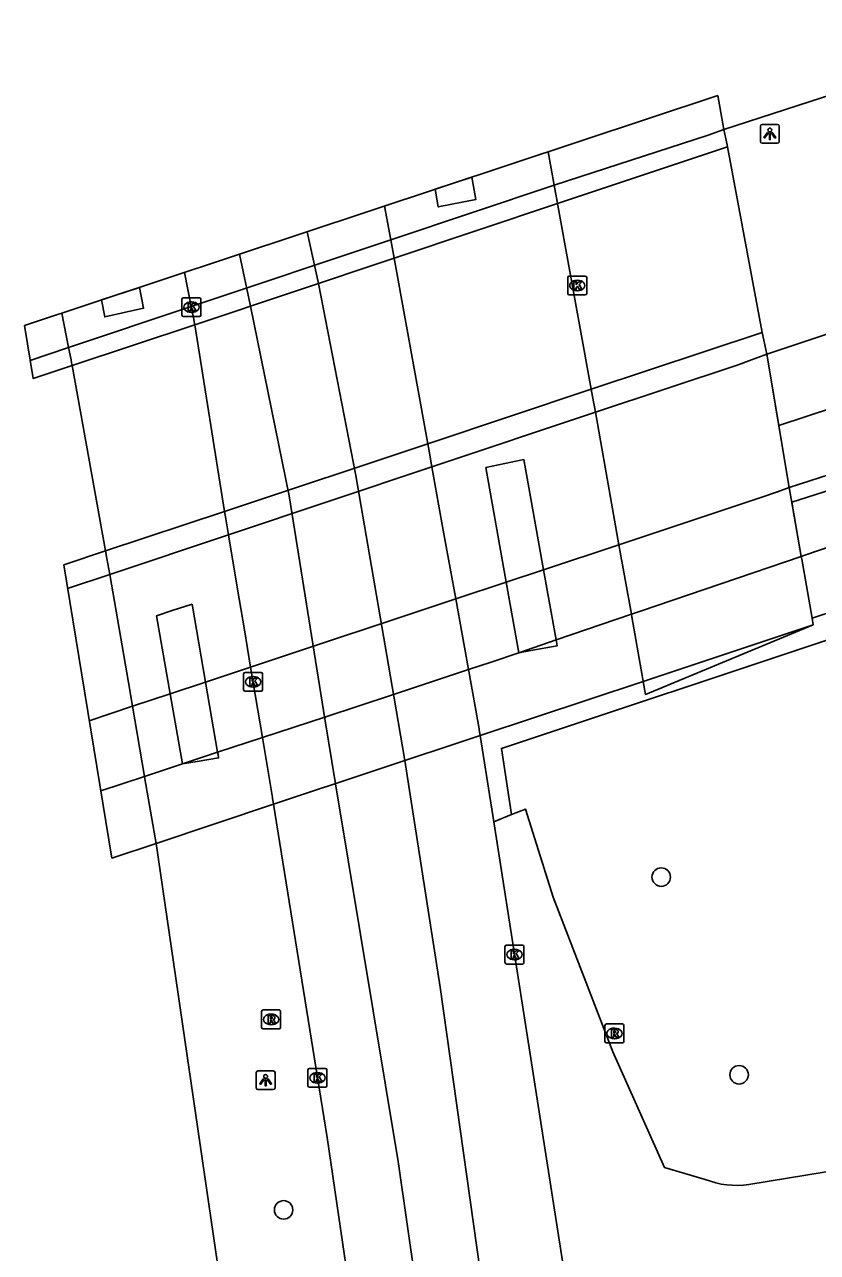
# Model space of a CAD drawing. Extents: x 162082 to 163393, y 388091 to 388632.
# Drawn here: x 162082.4 to 162124.3, y 388429.5 to 388494.5 of the extents above; entities that cross this region are included whole.
import ezdxf

# ---------------------------------------------------------------- set-up
doc = ezdxf.new("R2010")
doc.units = 0
for name, color, linetype in [('IMGEO_Berm_groen', 7, 'Continuous'), ('IMGEO_Boom', 7, 'Continuous'), ('IMGEO_Dek', 7, 'Continuous'), ('IMGEO_Fietspad_gesloten', 7, 'Continuous'), ('IMGEO_Hek', 7, 'Continuous'), ('IMGEO_Kolk', 7, 'Continuous'), ('IMGEO_Lichtpunt', 7, 'Continuous'), ('IMGEO_Pijler', 7, 'Continuous'), ('IMGEO_Rijbaan_lokaal_open', 7, 'Continuous'), ('IMGEO_Rijbaan_regionaal_gesloten', 7, 'Continuous'), ('IMGEO_Rioolput', 7, 'Continuous'), ('IMGEO_Verkeerseiland_open', 7, 'Continuous'), ('IMGEO_Voetpad_open', 7, 'Continuous')]:
    doc.layers.add(name, color=color, linetype=linetype)

msp = doc.modelspace()

# ---------------------------------------------------------------- linework, layer by layer
at = {"layer": 'IMGEO_Berm_groen'}
for points in [[(162121.67, 388477.082), (162121.508, 388477.815), (162121.418, 388478.225), (162119.595, 388488.041), (162119.574, 388488.142), (162119.403, 388488.96)], [(162124.066, 388463.101), (162124.127, 388462.752), (162115.246, 388459.072), (162115.132, 388459.761), (162115.076, 388460.073), (162114.525, 388463.169), (162114.5, 388463.309), (162113.845, 388466.99), (162112.598, 388473.997), (162112.45, 388474.83), (162112.381, 388475.216), (162110.598, 388485.039), (162110.577, 388485.155), (162110.422, 388486.009), (162110.1, 388487.783)], [(162108.165, 388452.708), (162107.623, 388456.211), (162125.422, 388462.129), (162129.502, 388463.844), (162145.851, 388469.248), (162151.603, 388470.876), (162157.431, 388472.224), (162167.732, 388473.998), (162178.317, 388476.172), (162189.38, 388479.302)]]:
    msp.add_lwpolyline(points, dxfattribs=at)
at = {"layer": 'IMGEO_Boom'}
for centre in [(162116.081, 388449.403), (162120.202, 388438.944), (162096.095, 388431.797)]:
    msp.add_circle(centre, 0.489, dxfattribs=at)
at = {"layer": 'IMGEO_Dek'}
for points in [[(162082.384, 388478.59), (162082.844, 388475.779), (162084.9, 388476.465), (162091.388, 388478.63), (162101.94, 388482.151), (162110.598, 388485.039), (162119.595, 388488.041), (162119.574, 388488.142), (162119.403, 388488.96), (162119.076, 388490.76)], [(162087.001, 388450.408), (162089.344, 388451.187), (162095.562, 388453.255), (162106.506, 388456.893), (162115.132, 388459.761), (162124.127, 388462.752), (162124.066, 388463.101), (162123.52, 388466.22), (162123.493, 388466.375), (162122.959, 388469.423), (162122.856, 388470.013), (162121.67, 388477.082), (162121.508, 388477.815), (162121.418, 388478.225), (162112.381, 388475.216), (162103.721, 388472.333), (162092.975, 388468.756), (162086.676, 388466.659), (162084.459, 388465.921)]]:
    msp.add_lwpolyline(points, close=True, dxfattribs=at)
at = {"layer": 'IMGEO_Fietspad_gesloten'}
for points in [[(162136.803, 388470.914), (162123.631, 388466.422), (162123.493, 388466.375)], [(162126.415, 388470.328), (162125.474, 388470.031), (162122.99, 388469.247)], [(162123.493, 388466.375), (162122.99, 388469.247)], [(162123.493, 388466.375), (162114.987, 388463.475), (162114.5, 388463.309), (162110.52, 388461.952), (162108.539, 388461.276), (162107.078, 388460.778), (162105.877, 388460.382), (162101.907, 388459.074), (162098.268, 388457.874), (162094.974, 388456.788), (162092.604, 388456.007), (162090.737, 388455.394), (162088.736, 388454.731), (162086.418, 388453.967)]]:
    msp.add_lwpolyline(points, dxfattribs=at)
at = {"layer": 'IMGEO_Hek'}
for points in [[(162110.598, 388485.039), (162119.595, 388488.041)], [(162110.598, 388485.039), (162101.941, 388482.151)], [(162091.388, 388478.63), (162101.941, 388482.151)], [(162084.9, 388476.465), (162091.388, 388478.63)], [(162121.418, 388478.225), (162112.381, 388475.216)], [(162082.844, 388475.779), (162084.9, 388476.465)], [(162112.381, 388475.216), (162103.721, 388472.333)], [(162103.721, 388472.333), (162092.975, 388468.756)], [(162092.975, 388468.756), (162086.676, 388466.659)], [(162086.676, 388466.659), (162084.459, 388465.921)], [(162115.132, 388459.761), (162124.127, 388462.752)], [(162106.506, 388456.893), (162115.132, 388459.761)], [(162095.562, 388453.255), (162106.506, 388456.893)], [(162089.344, 388451.187), (162095.562, 388453.255)], [(162087.001, 388450.408), (162089.344, 388451.187)]]:
    msp.add_lwpolyline(points, dxfattribs=at)
at = {"layer": 'IMGEO_Kolk'}
for p, q in [((162111.212, 388481.206), (162112.064, 388481.206)), ((162111.137, 388480.28), (162111.137, 388481.132)), ((162111.625, 388480.986), (162111.65, 388480.986)), ((162112.138, 388481.132), (162112.138, 388480.28)), ((162090.716, 388479.136), (162090.716, 388479.988)), ((162090.791, 388480.062), (162091.643, 388480.062)), ((162091.204, 388479.842), (162091.229, 388479.842)), ((162091.717, 388479.988), (162091.717, 388479.136)), ((162112.064, 388480.206), (162111.212, 388480.206)), ((162111.648, 388480.426), (162111.623, 388480.426)), ((162091.227, 388479.282), (162091.202, 388479.282)), ((162091.643, 388479.062), (162090.791, 388479.062)), ((162093.98, 388459.309), (162093.98, 388460.161)), ((162094.055, 388460.235), (162094.907, 388460.235)), ((162094.468, 388460.015), (162094.493, 388460.015)), ((162094.981, 388460.161), (162094.981, 388459.309)), ((162094.907, 388459.235), (162094.055, 388459.235)), ((162094.491, 388459.455), (162094.466, 388459.455)), ((162107.812, 388444.879), (162107.812, 388445.731)), ((162107.887, 388445.805), (162108.739, 388445.805)), ((162108.3, 388445.585), (162108.325, 388445.585)), ((162108.813, 388445.731), (162108.813, 388444.879)), ((162108.739, 388444.805), (162107.887, 388444.805)), ((162108.323, 388445.025), (162108.298, 388445.025)), ((162097.384, 388438.355), (162097.384, 388439.207)), ((162097.459, 388439.281), (162098.311, 388439.281)), ((162097.872, 388439.061), (162097.897, 388439.061)), ((162098.385, 388439.207), (162098.385, 388438.355)), ((162098.311, 388438.281), (162097.459, 388438.281)), ((162097.895, 388438.501), (162097.87, 388438.501))]:
    msp.add_line(p, q, dxfattribs=at)
for points in [[(162111.212, 388481.206), (162112.064, 388481.206)], [(162111.137, 388480.28), (162111.137, 388481.132)], [(162111.458, 388480.906), (162111.581, 388480.906), (162111.581, 388480.755), (162111.711, 388480.906), (162111.875, 388480.906), (162111.729, 388480.755), (162111.882, 388480.506), (162111.73, 388480.506), (162111.645, 388480.67), (162111.581, 388480.603), (162111.581, 388480.506), (162111.458, 388480.506), (162111.458, 388480.906)], [(162112.138, 388481.132), (162112.138, 388480.28)], [(162090.716, 388479.136), (162090.716, 388479.988)], [(162090.791, 388480.062), (162091.643, 388480.062)], [(162091.717, 388479.988), (162091.717, 388479.136)], [(162112.064, 388480.206), (162111.212, 388480.206)], [(162091.037, 388479.762), (162091.16, 388479.762), (162091.16, 388479.611), (162091.29, 388479.762), (162091.454, 388479.762), (162091.308, 388479.611), (162091.461, 388479.362), (162091.309, 388479.362), (162091.224, 388479.526), (162091.16, 388479.459), (162091.16, 388479.362), (162091.037, 388479.362), (162091.037, 388479.762)], [(162091.643, 388479.062), (162090.791, 388479.062)], [(162093.98, 388459.309), (162093.98, 388460.161)], [(162094.055, 388460.235), (162094.907, 388460.235)], [(162094.301, 388459.935), (162094.424, 388459.935), (162094.424, 388459.784), (162094.554, 388459.935), (162094.718, 388459.935), (162094.572, 388459.784), (162094.725, 388459.535), (162094.573, 388459.535), (162094.488, 388459.699), (162094.424, 388459.632), (162094.424, 388459.535), (162094.301, 388459.535), (162094.301, 388459.935)], [(162094.981, 388460.161), (162094.981, 388459.309)], [(162094.907, 388459.235), (162094.055, 388459.235)], [(162107.812, 388444.879), (162107.812, 388445.731)], [(162107.887, 388445.805), (162108.739, 388445.805)], [(162108.133, 388445.505), (162108.256, 388445.505), (162108.256, 388445.354), (162108.386, 388445.505), (162108.55, 388445.505), (162108.404, 388445.354), (162108.557, 388445.105), (162108.405, 388445.105), (162108.32, 388445.269), (162108.256, 388445.202), (162108.256, 388445.105), (162108.133, 388445.105), (162108.133, 388445.505)], [(162108.813, 388445.731), (162108.813, 388444.879)], [(162108.739, 388444.805), (162107.887, 388444.805)], [(162097.384, 388438.355), (162097.384, 388439.207)], [(162097.459, 388439.281), (162098.311, 388439.281)], [(162097.705, 388438.981), (162097.828, 388438.981), (162097.828, 388438.83), (162097.958, 388438.981), (162098.122, 388438.981), (162097.976, 388438.83), (162098.129, 388438.581), (162097.977, 388438.581), (162097.892, 388438.745), (162097.828, 388438.678), (162097.828, 388438.581), (162097.705, 388438.581), (162097.705, 388438.981)], [(162098.385, 388439.207), (162098.385, 388438.355)], [(162098.311, 388438.281), (162097.459, 388438.281)]]:
    msp.add_lwpolyline(points, dxfattribs=at)
for centre, start, end in [((162111.214, 388481.13), 91.55205, 178.44795), ((162111.214, 388481.13), 91.55205, 178.44795), ((162112.062, 388481.13), 1.55205, 88.44795), ((162112.062, 388481.13), 1.55205, 88.44795), ((162090.793, 388479.986), 91.55205, 178.44795), ((162090.793, 388479.986), 91.55205, 178.44795), ((162091.641, 388479.986), 1.55205, 88.44795), ((162091.641, 388479.986), 1.55205, 88.44795), ((162111.214, 388480.282), 181.55205, 268.44795), ((162111.214, 388480.282), 181.55205, 268.44795), ((162112.062, 388480.282), 271.55205, 358.44795), ((162112.062, 388480.282), 271.55205, 358.44795), ((162090.793, 388479.138), 181.55205, 268.44795), ((162090.793, 388479.138), 181.55205, 268.44795), ((162091.641, 388479.138), 271.55205, 358.44795), ((162091.641, 388479.138), 271.55205, 358.44795), ((162094.057, 388460.159), 91.55205, 178.44795), ((162094.057, 388460.159), 91.55205, 178.44795), ((162094.905, 388460.159), 1.55205, 88.44795), ((162094.905, 388460.159), 1.55205, 88.44795), ((162094.057, 388459.311), 181.55205, 268.44795), ((162094.057, 388459.311), 181.55205, 268.44795), ((162094.905, 388459.311), 271.55205, 358.44795), ((162094.905, 388459.311), 271.55205, 358.44795), ((162107.889, 388445.729), 91.55205, 178.44795), ((162107.889, 388445.729), 91.55205, 178.44795), ((162108.737, 388445.729), 1.55205, 88.44795), ((162108.737, 388445.729), 1.55205, 88.44795), ((162107.889, 388444.881), 181.55205, 268.44795), ((162107.889, 388444.881), 181.55205, 268.44795), ((162108.737, 388444.881), 271.55205, 358.44795), ((162108.737, 388444.881), 271.55205, 358.44795), ((162097.461, 388439.205), 91.55205, 178.44795), ((162097.461, 388439.205), 91.55205, 178.44795), ((162098.309, 388439.205), 1.55205, 88.44795), ((162098.309, 388439.205), 1.55205, 88.44795), ((162097.461, 388438.357), 181.55205, 268.44795), ((162097.461, 388438.357), 181.55205, 268.44795), ((162098.309, 388438.357), 271.55205, 358.44795), ((162098.309, 388438.357), 271.55205, 358.44795)]:
    msp.add_arc(centre, 0.0765, start, end, dxfattribs=at)
for centre, major_axis, ratio, start_param, end_param in [((162111.624, 388480.706), (-0.387, 0.002), 0.722429, 4.712389, 7.853982), ((162111.649, 388480.706), (-0.39, 0.002), 0.717154, 1.570796, 4.712389), ((162091.203, 388479.562), (-0.387, 0.002), 0.722429, 4.712389, 7.853982), ((162091.228, 388479.562), (-0.39, 0.002), 0.717154, 1.570796, 4.712389), ((162094.467, 388459.735), (-0.387, 0.002), 0.722429, 4.712389, 7.853982), ((162094.492, 388459.735), (-0.39, 0.002), 0.717154, 1.570796, 4.712389), ((162108.299, 388445.305), (-0.387, 0.002), 0.722429, 4.712389, 7.853982), ((162108.324, 388445.305), (-0.39, 0.002), 0.717154, 1.570796, 4.712389), ((162097.871, 388438.781), (-0.387, 0.002), 0.722429, 4.712389, 7.853982), ((162097.896, 388438.781), (-0.39, 0.002), 0.717154, 1.570796, 4.712389)]:
    msp.add_ellipse(centre, major_axis=major_axis, ratio=ratio, start_param=start_param, end_param=end_param, dxfattribs=at)
at = {"layer": 'IMGEO_Lichtpunt'}
for p, q in [((162121.329, 388489.134), (162121.329, 388488.327)), ((162121.329, 388489.134), (162121.329, 388488.327)), ((162122.231, 388489.229), (162121.423, 388489.229)), ((162122.231, 388489.229), (162121.423, 388489.229)), ((162122.325, 388488.327), (162122.325, 388489.134)), ((162122.325, 388488.327), (162122.325, 388489.134)), ((162121.423, 388488.233), (162122.231, 388488.233)), ((162121.423, 388488.233), (162122.231, 388488.233)), ((162094.645, 388439.058), (162094.645, 388438.251)), ((162094.645, 388439.058), (162094.645, 388438.251)), ((162095.547, 388439.153), (162094.739, 388439.153)), ((162095.547, 388439.153), (162094.739, 388439.153)), ((162095.641, 388438.251), (162095.641, 388439.058)), ((162095.641, 388438.251), (162095.641, 388439.058)), ((162094.739, 388438.157), (162095.547, 388438.157)), ((162094.739, 388438.157), (162095.547, 388438.157))]:
    msp.add_line(p, q, dxfattribs=at)
for points in [[(162121.703, 388488.798), (162121.742, 388488.77), (162121.554, 388488.508), (162121.516, 388488.535), (162121.703, 388488.798)], [(162121.805, 388488.75), (162121.852, 388488.75), (162121.852, 388488.428), (162121.805, 388488.428), (162121.805, 388488.75)], [(162121.915, 388488.77), (162121.953, 388488.797), (162122.14, 388488.535), (162122.101, 388488.507), (162121.915, 388488.77)], [(162095.019, 388438.722), (162095.058, 388438.694), (162094.87, 388438.432), (162094.832, 388438.459), (162095.019, 388438.722)], [(162095.121, 388438.674), (162095.168, 388438.674), (162095.168, 388438.352), (162095.121, 388438.352), (162095.121, 388438.674)], [(162095.231, 388438.694), (162095.269, 388438.721), (162095.456, 388438.459), (162095.417, 388438.431), (162095.231, 388438.694)]]:
    msp.add_lwpolyline(points, dxfattribs=at)
for centre in [(162121.828, 388488.932), (162095.144, 388438.856)]:
    msp.add_circle(centre, 0.0994, dxfattribs=at)
for centre, start, end in [((162121.423, 388489.134), 90, 180), ((162121.423, 388489.134), 90, 180), ((162122.231, 388489.134), 0, 90), ((162122.231, 388489.134), 0, 90), ((162121.423, 388488.327), 180, 270), ((162121.423, 388488.327), 180, 270), ((162122.231, 388488.327), 270, 0), ((162122.231, 388488.327), 270, 360), ((162094.739, 388439.058), 90, 180), ((162094.739, 388439.058), 90, 180), ((162095.547, 388439.058), 0, 90), ((162095.547, 388439.058), 0, 90), ((162094.739, 388438.251), 180, 270), ((162094.739, 388438.251), 180, 270), ((162095.547, 388438.251), 270, 0), ((162095.547, 388438.251), 270, 360)]:
    msp.add_arc(centre, 0.0946, start, end, dxfattribs=at)
at = {"layer": 'IMGEO_Pijler'}
for points in [[(162104.113, 388485.797), (162104.283, 388484.864), (162106.271, 388485.258), (162106.061, 388486.443)], [(162088.464, 388480.607), (162086.458, 388479.941), (162086.632, 388479.041), (162088.681, 388479.505)], [(162109.852, 388465.664), (162108.803, 388471.498), (162106.804, 388471.074), (162107.878, 388465.008), (162108.539, 388461.276), (162109.178, 388461.392), (162110.575, 388461.645), (162110.539, 388461.844), (162110.52, 388461.952)], [(162091.253, 388463.853), (162090.189, 388463.508), (162089.37, 388463.23), (162090.09, 388459.102), (162090.737, 388455.394), (162091.518, 388455.523), (162092.655, 388455.71), (162092.624, 388455.89), (162092.604, 388456.007), (162091.964, 388459.724)]]:
    msp.add_lwpolyline(points, close=True, dxfattribs=at)
at = {"layer": 'IMGEO_Rijbaan_lokaal_open'}
for points in [[(162107.213, 388452.322), (162108.165, 388452.708)], [(162118.41, 388433.409), (162116.259, 388434.035), (162113.525, 388440.157), (162110.356, 388448.348), (162108.896, 388453.004), (162108.165, 388452.708)], [(162128.791, 388434.466), (162120.72, 388433.134)]]:
    msp.add_lwpolyline(points, dxfattribs=at)
msp.add_arc((162120.084, 388437.628), 4.539, 248.3621, 278.05995, dxfattribs=at)
at = {"layer": 'IMGEO_Rijbaan_regionaal_gesloten'}
for points in [[(162119.403, 388488.96), (162125.209, 388490.852), (162152.7, 388500), (162173.435, 388506.586)], [(162122.305, 388473.295), (162134.256, 388477.225), (162150.87, 388482.8), (162169.229, 388488.96), (162187.699, 388495.001)], [(162167.664, 388492.43), (162121.67, 388477.082)], [(162119.076, 388490.761), (162119.403, 388488.96)], [(162119.403, 388488.96), (162118.565, 388488.653), (162110.422, 388486.009), (162101.763, 388483.116), (162091.211, 388479.59), (162084.718, 388477.42), (162082.687, 388476.741)], [(162101.431, 388484.908), (162101.763, 388483.116), (162101.941, 388482.151), (162103.721, 388472.333), (162103.792, 388471.944), (162103.942, 388471.109), (162104.477, 388468.141), (162104.615, 388467.376), (162105.203, 388464.12), (162105.877, 388460.382), (162105.892, 388460.3), (162106.442, 388457.248), (162106.451, 388457.2), (162106.506, 388456.893), (162107.213, 388452.322)], [(162097.342, 388483.552), (162097.937, 388480.815), (162099.911, 388470.651), (162101.923, 388458.981), (162102.512, 388455.565), (162104.378, 388443.581), (162110.89, 388397.377), (162113.812, 388376.05)], [(162118.865, 388168.298), (162119.065, 388174.889), (162119.213, 388208.669), (162118.611, 388244.643), (162117.183, 388280.066), (162115.906, 388303.755), (162114.929, 388316.873), (162113.951, 388329.774), (162113.124, 388340.453), (162111.996, 388352.888), (162110.869, 388365.071), (162109.591, 388377.103), (162108.539, 388386.292), (162107.036, 388398.174), (162105.233, 388412.199), (162103.955, 388421.825), (162102.152, 388434.347), (162098.837, 388454.344), (162098.285, 388457.771), (162096.385, 388469.576), (162094.345, 388479.617), (162093.758, 388482.363)], [(162090.858, 388481.401), (162091.211, 388479.59), (162091.339, 388478.934), (162091.366, 388478.765), (162091.388, 388478.63), (162092.975, 388468.756), (162093.039, 388468.36), (162093.18, 388467.519), (162093.662, 388464.634), (162094.021, 388462.486), (162094.35, 388460.516), (162094.974, 388456.788), (162094.992, 388456.677), (162095.504, 388453.615), (162095.513, 388453.557), (162095.541, 388453.387), (162095.562, 388453.255), (162098.392, 388435.629), (162101.034, 388417.69), (162105.216, 388383.751), (162107.552, 388361.994), (162111.592, 388315.455), (162112.999, 388293.402)], [(162105.469, 388303.355), (162104.342, 388320.988), (162103.019, 388338.152), (162099.12, 388379.04), (162097.831, 388389.672), (162094.693, 388414.588), (162089.344, 388451.187), (162089.294, 388451.486), (162088.758, 388454.605), (162088.736, 388454.731), (162088.097, 388458.44), (162087.879, 388459.706), (162087.388, 388462.557), (162086.894, 388465.422), (162086.747, 388466.263), (162086.676, 388466.659), (162084.9, 388476.465), (162084.874, 388476.606), (162084.845, 388476.767), (162084.718, 388477.42), (162084.365, 388479.247)], [(162084.663, 388464.678), (162086.894, 388465.422), (162093.18, 388467.519), (162103.942, 388471.109), (162112.598, 388473.997), (162120.145, 388476.515), (162120.721, 388476.729), (162121.67, 388477.082)], [(162122.305, 388473.295), (162121.67, 388477.082)], [(162122.856, 388470.013), (162122.305, 388473.295)], [(162122.856, 388470.013), (162126.677, 388471.258)], [(162085.809, 388457.68), (162088.097, 388458.44), (162090.09, 388459.102), (162091.964, 388459.724), (162094.35, 388460.516), (162105.203, 388464.12), (162107.878, 388465.008), (162109.852, 388465.664), (162113.845, 388466.99), (162121.35, 388469.483), (162122.24, 388469.796), (162122.856, 388470.013)], [(162112.907, 388416.003), (162107.213, 388452.322)]]:
    msp.add_lwpolyline(points, dxfattribs=at)
at = {"layer": 'IMGEO_Rioolput'}
for p, q in [((162094.933, 388441.448), (162094.933, 388442.3)), ((162095.008, 388442.374), (162095.86, 388442.374)), ((162095.934, 388442.3), (162095.934, 388441.448)), ((162095.444, 388441.594), (162095.419, 388441.594)), ((162095.421, 388442.154), (162095.446, 388442.154)), ((162113.104, 388440.706), (162113.104, 388441.558)), ((162113.179, 388441.632), (162114.031, 388441.632)), ((162114.105, 388441.558), (162114.105, 388440.706)), ((162095.86, 388441.374), (162095.008, 388441.374)), ((162113.592, 388441.412), (162113.617, 388441.412)), ((162114.031, 388440.632), (162113.179, 388440.632)), ((162113.615, 388440.852), (162113.59, 388440.852))]:
    msp.add_line(p, q, dxfattribs=at)
for points in [[(162094.933, 388441.448), (162094.933, 388442.3)], [(162095.008, 388442.374), (162095.86, 388442.374)], [(162095.934, 388442.3), (162095.934, 388441.448)], [(162095.522, 388442.072), (162095.27, 388442.074), (162095.27, 388441.674)], [(162095.27, 388441.674), (162095.394, 388441.674), (162095.394, 388441.836), (162095.405, 388441.836)], [(162095.448, 388441.993), (162095.394, 388441.993), (162095.394, 388441.912)], [(162095.394, 388441.912), (162095.446, 388441.912)], [(162095.452, 388441.807), (162095.523, 388441.674), (162095.663, 388441.674), (162095.598, 388441.8)], [(162113.104, 388440.706), (162113.104, 388441.558)], [(162113.179, 388441.632), (162114.031, 388441.632)], [(162114.105, 388441.558), (162114.105, 388440.706)], [(162095.86, 388441.374), (162095.008, 388441.374)], [(162113.693, 388441.33), (162113.441, 388441.332), (162113.441, 388440.932)], [(162113.441, 388440.932), (162113.565, 388440.932), (162113.565, 388441.094), (162113.576, 388441.094)], [(162113.619, 388441.251), (162113.565, 388441.251), (162113.565, 388441.17)], [(162113.565, 388441.17), (162113.617, 388441.17)], [(162113.623, 388441.065), (162113.694, 388440.932), (162113.834, 388440.932), (162113.769, 388441.058)], [(162114.031, 388440.632), (162113.179, 388440.632)]]:
    msp.add_lwpolyline(points, dxfattribs=at)
for centre, radius, start, end in [((162095.01, 388442.298), 0.0765, 91.55205, 178.44795), ((162095.01, 388442.298), 0.0765, 91.55205, 178.44795), ((162095.858, 388442.298), 0.0765, 1.55205, 88.44795), ((162095.858, 388442.298), 0.0765, 1.55205, 88.44795), ((162095.404, 388441.783), 0.0533, 26.02933, 88.69889), ((162095.43, 388442.101), 0.19, 274.7715, 282.96867), ((162095.454, 388441.897), 0.0964, 77.00612, 93.18647), ((162095.468, 388441.954), 0.0378, 276.66336, 79.67722), ((162095.521, 388441.962), 0.109, 350.36119, 89.41601), ((162095.519, 388441.962), 0.112, 277.58423, 350.98172), ((162095.503, 388441.747), 0.108, 29.51342, 73.79051), ((162113.181, 388441.556), 0.0765, 91.55205, 178.44795), ((162113.181, 388441.556), 0.0765, 91.55205, 178.44795), ((162114.029, 388441.556), 0.0765, 1.55205, 88.44795), ((162114.029, 388441.556), 0.0765, 1.55205, 88.44795), ((162095.01, 388441.45), 0.0765, 181.55205, 268.44795), ((162095.01, 388441.45), 0.0765, 181.55205, 268.44795), ((162095.858, 388441.45), 0.0765, 271.55205, 358.44795), ((162095.858, 388441.45), 0.0765, 271.55205, 358.44795), ((162113.575, 388441.041), 0.0533, 26.02933, 88.69889), ((162113.601, 388441.359), 0.19, 274.7715, 282.96867), ((162113.625, 388441.155), 0.0964, 77.00612, 93.18647), ((162113.639, 388441.212), 0.0378, 276.66336, 79.67722), ((162113.692, 388441.22), 0.109, 350.36119, 89.41601), ((162113.69, 388441.22), 0.112, 277.58423, 350.98172), ((162113.674, 388441.005), 0.108, 29.51342, 73.79051), ((162113.181, 388440.708), 0.0765, 181.55205, 268.44795), ((162113.181, 388440.708), 0.0765, 181.55205, 268.44795), ((162114.029, 388440.708), 0.0765, 271.55205, 358.44795), ((162114.029, 388440.708), 0.0765, 271.55205, 358.44795)]:
    msp.add_arc(centre, radius, start, end, dxfattribs=at)
for centre, major_axis, ratio, start_param, end_param in [((162095.42, 388441.874), (-0.387, 0.002), 0.722429, 4.712389, 7.853982), ((162095.445, 388441.874), (-0.39, 0.002), 0.717154, 1.570796, 4.712389), ((162113.591, 388441.132), (-0.387, 0.002), 0.722429, 4.712389, 7.853982), ((162113.616, 388441.132), (-0.39, 0.002), 0.717154, 1.570796, 4.712389)]:
    msp.add_ellipse(centre, major_axis=major_axis, ratio=ratio, start_param=start_param, end_param=end_param, dxfattribs=at)
at = {"layer": 'IMGEO_Verkeerseiland_open'}
msp.add_lwpolyline([(162122.99, 388469.247), (162122.959, 388469.423), (162122.856, 388470.013)], dxfattribs=at)
at = {"layer": 'IMGEO_Voetpad_open'}
for points in [[(162145.551, 388470.202), (162124.066, 388463.101)], [(162124.066, 388463.101), (162123.52, 388466.22), (162123.493, 388466.375)]]:
    msp.add_lwpolyline(points, dxfattribs=at)

doc.saveas('drawing.dxf')
